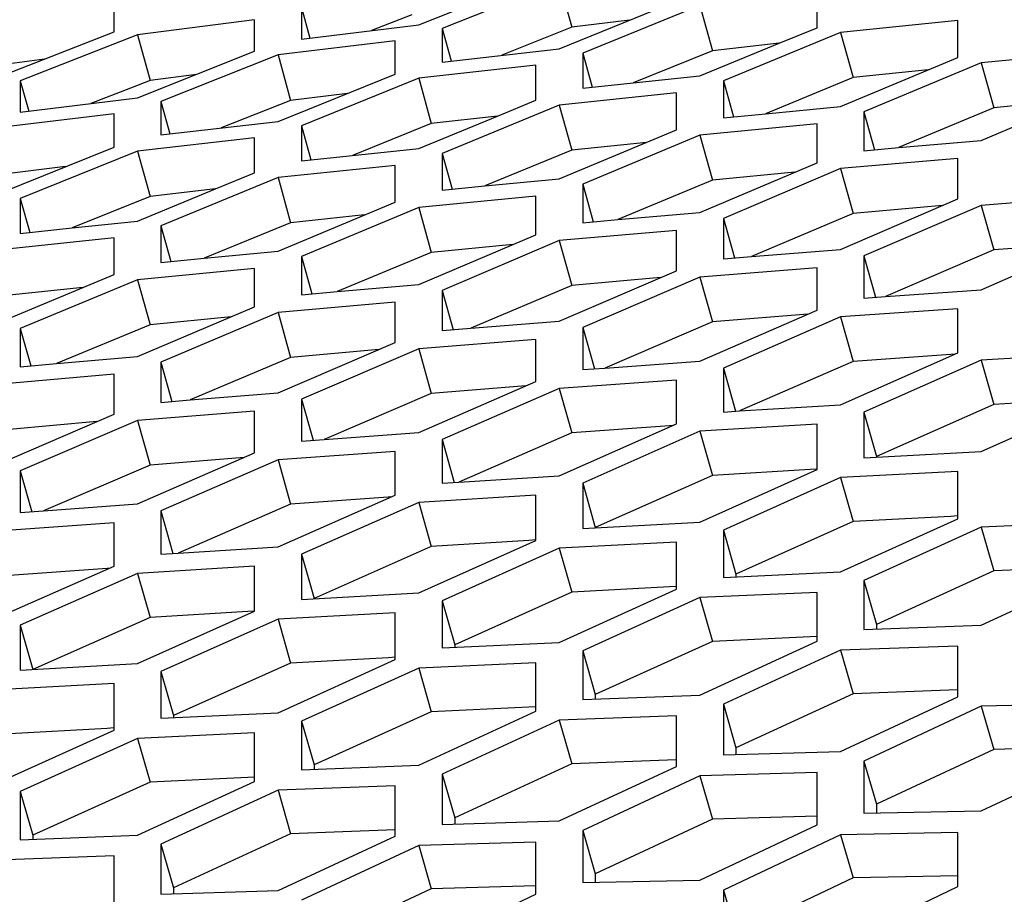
# Model space of a CAD drawing. Header units: millimetres. Extents: x 0 to 420, y 0 to 297.
# Tile 288 of 514: x 239.98 to 242.01, y 249.14 to 250.94. Entities that reach past the tile are written whole.
import ezdxf

# ---------------------------------------------------------------- set-up
doc = ezdxf.new("R2010")
doc.units = ezdxf.units.MM
doc.header["$LTSCALE"] = 23.1
doc.layers.get('0').update_dxf_attribs({"linetype": 'CONTINUOUS'})
doc.layers.add('DIM_PILOTEES', color=7, linetype='CONTINUOUS')
doc.styles.get("Standard").update_dxf_attribs({"font": 'txt', "width": 0.7})
doc.dimstyles.new('DIMSTYLE_1', dxfattribs={"dimtxt": 2.5, "dimasz": 3.5, "dimexe": 2, "dimexo": 0, "dimtad": 1, "dimdec": 0, "dimlfac": 10, "dimdsep": 46, "dimtxsty": 'Standard', "dimblk": '_FILLED', "dimblk1": '_FILLED', "dimblk2": '_FILLED', "dimcen": 0.09, "dimazin": 2, "dimtp": 1.2, "dimtm": 1.2, "dimtfac": 1, "dimtdec": 0, "dimtofl": 0, "dimtmove": 0, "dimatfit": 3, "dimldrblk": '_FILLED', "dimfxl": 0, "dimtolj": 1, "dimarcsym": 0})
doc.dimstyles.new('DIMSTYLE_2', dxfattribs={"dimtxt": 2.5, "dimasz": 3.5, "dimexe": 2, "dimexo": 0, "dimtad": 1, "dimdec": 0, "dimlfac": 10, "dimdsep": 46, "dimtxsty": 'Standard', "dimblk": '_FILLED', "dimblk1": '_FILLED', "dimblk2": '_FILLED', "dimcen": 0.09, "dimazin": 2, "dimtp": 0.5, "dimtm": 0.5, "dimtfac": 1, "dimtdec": 0, "dimtofl": 0, "dimtmove": 0, "dimatfit": 3, "dimldrblk": '_FILLED', "dimfxl": 0, "dimtolj": 1, "dimarcsym": 0})
doc.dimstyles.new('DIMSTYLE_4', dxfattribs={"dimtxt": 2.5, "dimasz": 3.5, "dimexe": 2, "dimexo": 0, "dimtad": 1, "dimdec": 0, "dimlfac": 10, "dimdsep": 46, "dimtxsty": 'Standard', "dimblk": '_FILLED', "dimblk1": '_FILLED', "dimblk2": '_FILLED', "dimcen": 0.09, "dimazin": 2, "dimtp": 0.8, "dimtm": 0.8, "dimtfac": 1, "dimtdec": 0, "dimtofl": 0, "dimtmove": 0, "dimatfit": 3, "dimldrblk": '_FILLED', "dimfxl": 0, "dimtolj": 1, "dimarcsym": 0})

# ---------------------------------------------------------------- blocks, each defined once
blk = doc.blocks.new('_FILLED')
at = {"color": 0, "linetype": 'ByBlock'}
blk.add_solid([(0, 0), (-1, 0.14286), (-1, -0.14286)], dxfattribs=at)
blk = doc.blocks.new('*D1')
at = {"layer": 'DIM_PILOTEES', "color": 2, "linetype": 'Continuous'}
for p, q in [((273.9153, 254.2086), (213.2201, 254.2086)), ((215.2201, 254.2086), (215.2201, 191.8279)), ((215.2201, 129.4471), (215.2201, 191.8279)), ((273.9407, 129.4471), (213.2201, 129.4471))]:
    blk.add_line(p, q, dxfattribs=at)
at = {"layer": 'DIM_PILOTEES', "color": 2, "linetype": 'Continuous', "xscale": 3.5, "yscale": 3.5, "zscale": 3.5}
for p, rotation in [((215.2201, 254.2086), 90), ((215.2201, 129.4471), 270)]:
    blk.add_blockref('_FILLED', p, dxfattribs=dict(at, rotation=rotation))
at = {"layer": 'DIM_PILOTEES', "color": 2, "linetype": 'Continuous', "insert": (212.0951, 191.6644), "char_height": 2.5, "width": 10.982143, "attachment_point": 2, "rotation": 90, "line_spacing_factor": 0.9}
blk.add_mtext('{\\ftxt;\\W0.0001;\\H0.0001;\\~}{\\ftxt;\\W2.9285714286;\\H2.5; }{\\ftxt;\\W0.0001;\\H0.0001;\\~}', dxfattribs=at)
blk = doc.blocks.new('*D2')
at = {"layer": 'DIM_PILOTEES', "color": 2, "linetype": 'Continuous'}
for p, q in [((226.3883, 206.1532), (226.3883, 267.8625)), ((243.2945, 226.4959), (243.2945, 267.8625)), ((226.3883, 265.8625), (218.8883, 265.8625)), ((218.8883, 265.8625), (234.8414, 265.8625)), ((250.7945, 265.8625), (234.8414, 265.8625)), ((243.2945, 265.8625), (250.7945, 265.8625))]:
    blk.add_line(p, q, dxfattribs=at)
at = {"layer": 'DIM_PILOTEES', "color": 2, "linetype": 'Continuous', "xscale": 3.5, "yscale": 3.5, "zscale": 3.5}
blk.add_blockref('_FILLED', (226.3883, 265.8625), dxfattribs=at)
at = {"layer": 'DIM_PILOTEES', "color": 2, "linetype": 'Continuous', "xscale": 3.5, "yscale": 3.5, "zscale": 3.5, "rotation": 180}
blk.add_blockref('_FILLED', (243.2945, 265.8625), dxfattribs=at)
at = {"layer": 'DIM_PILOTEES', "color": 2, "linetype": 'Continuous', "insert": (235.5503, 268.9875), "char_height": 2.5, "width": 8.035714, "attachment_point": 2, "line_spacing_factor": 0.9}
blk.add_mtext('{\\ftxt;\\W0.0001;\\H0.0001;\\~}{\\ftxt;\\W2.1428571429;\\H2.5; }{\\ftxt;\\W0.0001;\\H0.0001;\\~}', dxfattribs=at)
blk = doc.blocks.new('*D9')
at = {"layer": 'DIM_PILOTEES', "color": 2, "linetype": 'Continuous'}
for p, q in [((226.3883, 206.1532), (226.3883, 279.9641)), ((276.2211, 241.5579), (276.2211, 279.9641)), ((226.3883, 277.9641), (251.3047, 277.9641)), ((276.2211, 277.9641), (251.3047, 277.9641))]:
    blk.add_line(p, q, dxfattribs=at)
at = {"layer": 'DIM_PILOTEES', "color": 2, "linetype": 'Continuous', "xscale": 3.5, "yscale": 3.5, "zscale": 3.5, "rotation": 180}
blk.add_blockref('_FILLED', (226.3883, 277.9641), dxfattribs=at)
at = {"layer": 'DIM_PILOTEES', "color": 2, "linetype": 'Continuous', "xscale": 3.5, "yscale": 3.5, "zscale": 3.5}
blk.add_blockref('_FILLED', (276.2211, 277.9641), dxfattribs=at)
at = {"layer": 'DIM_PILOTEES', "color": 2, "linetype": 'Continuous', "insert": (253.158, 281.0891), "char_height": 2.5, "width": 8.839286, "attachment_point": 2, "line_spacing_factor": 0.9}
blk.add_mtext('{\\ftxt;\\W0.0001;\\H0.0001;\\~}{\\ftxt;\\W2.3571428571;\\H2.5; }{\\ftxt;\\W0.0001;\\H0.0001;\\~}', dxfattribs=at)

msp = doc.modelspace()

# ---------------------------------------------------------------- linework, layer by layer
at = {"color": 3, "linetype": 'Continuous'}
for p, q in [((240.7991, 250.9278), (241.0406, 251.024)), ((241.0889, 251.0165), (240.8474, 250.9201)), ((241.6201, 250.922), (241.6201, 250.9947)), ((240.1713, 250.9134), (240.1713, 250.9749)), ((240.5576, 250.9635), (240.5576, 250.8984)), ((241.0889, 250.8786), (241.3304, 250.9764)), ((241.3787, 250.9678), (241.1372, 250.8697)), ((240.461, 250.9384), (240.2196, 250.9072)), ((240.461, 250.8733), (240.461, 250.9384)), ((240.5576, 250.8984), (240.7991, 250.9278)), ((240.8474, 250.9201), (240.8474, 250.8512)), ((241.5422, 250.8899), (241.6201, 250.922)), ((241.9099, 250.937), (241.6684, 250.9122)), ((241.9099, 250.8605), (241.9099, 250.937)), ((239.9298, 250.819), (240.1713, 250.9134)), ((240.2196, 250.9072), (239.9781, 250.8125)), ((241.6684, 250.9122), (241.427, 250.8125)), ((240.7508, 250.895), (240.5093, 250.8659)), ((240.7508, 250.8262), (240.7508, 250.895)), ((241.3787, 250.8225), (241.5422, 250.8899)), ((240.2196, 250.7772), (240.461, 250.8733)), ((240.5093, 250.8659), (240.2679, 250.7696)), ((240.8474, 250.8512), (241.0889, 250.8786)), ((241.1372, 250.8697), (241.1372, 250.7972)), ((241.6684, 250.7595), (241.9099, 250.8605)), ((242.1997, 250.8724), (241.9582, 250.8496)), ((241.0406, 250.8447), (240.7991, 250.8177)), ((241.0406, 250.7723), (241.0406, 250.8447)), ((241.9582, 250.8496), (241.7167, 250.7483)), ((240.5093, 250.7285), (240.7508, 250.8262)), ((241.2412, 250.8082), (241.3787, 250.8225)), ((239.9781, 250.8125), (239.9781, 250.7476)), ((240.7991, 250.8177), (240.5576, 250.7197)), ((241.1372, 250.7972), (241.2412, 250.8082)), ((241.427, 250.8125), (241.427, 250.7363)), ((241.3304, 250.7876), (241.0889, 250.7626)), ((241.3304, 250.7114), (241.3304, 250.7876)), ((241.9582, 250.6895), (242.1997, 250.7922)), ((239.9781, 250.7476), (240.2196, 250.7772)), ((240.2679, 250.7696), (240.2679, 250.701)), ((241.0889, 250.7626), (240.8474, 250.663)), ((240.9613, 250.7397), (241.0406, 250.7723)), ((241.5137, 250.7447), (241.6684, 250.7595)), ((240.1713, 250.7445), (239.9298, 250.7152)), ((240.1713, 250.676), (240.1713, 250.7445)), ((240.7991, 250.673), (240.9613, 250.7397)), ((241.427, 250.7363), (241.5137, 250.7447)), ((241.7167, 250.7483), (241.7167, 250.6684)), ((240.2679, 250.701), (240.5093, 250.7285)), ((240.5576, 250.7197), (240.5576, 250.6475)), ((241.6201, 250.7235), (241.3787, 250.7006)), ((241.6201, 250.6436), (241.6201, 250.7235)), ((241.0889, 250.6105), (241.3304, 250.7114)), ((241.3787, 250.7006), (241.1372, 250.5994)), ((240.461, 250.6947), (240.2196, 250.6675)), ((240.461, 250.6226), (240.461, 250.6947)), ((241.7878, 250.6747), (241.9582, 250.6895)), ((239.9298, 250.5784), (240.1713, 250.676)), ((240.2196, 250.6675), (239.9781, 250.5697)), ((240.5576, 250.6475), (240.663, 250.6587)), ((240.663, 250.6587), (240.7991, 250.673)), ((240.8474, 250.663), (240.8474, 250.5871)), ((241.7167, 250.6684), (241.7878, 250.6747)), ((240.7508, 250.6381), (240.5093, 250.613)), ((240.7508, 250.5623), (240.7508, 250.6381)), ((241.3787, 250.5411), (241.6201, 250.6436)), ((241.9099, 250.6525), (241.6684, 250.6316)), ((241.9099, 250.5689), (241.9099, 250.6525)), ((240.3804, 250.5895), (240.461, 250.6226)), ((241.6684, 250.6316), (241.427, 250.5289)), ((240.5093, 250.613), (240.2679, 250.5136)), ((240.8474, 250.5871), (240.9355, 250.5957)), ((240.9355, 250.5957), (241.0889, 250.6105)), ((241.1372, 250.5994), (241.1372, 250.5198)), ((240.2196, 250.5234), (240.3804, 250.5895)), ((239.9781, 250.5697), (239.9781, 250.4978)), ((240.5093, 250.4615), (240.7508, 250.5623)), ((241.0406, 250.5746), (240.7991, 250.5515)), ((241.0406, 250.4951), (241.0406, 250.5746)), ((241.6684, 250.4648), (241.9099, 250.5689)), ((241.9582, 250.5558), (241.7167, 250.4514)), ((242.1997, 250.5745), (241.9582, 250.5558)), ((240.7991, 250.5515), (240.5576, 250.4505)), ((241.2095, 250.5263), (241.3787, 250.5411)), ((240.0848, 250.5092), (240.2196, 250.5234)), ((241.1372, 250.5198), (241.2095, 250.5263)), ((241.427, 250.5289), (241.427, 250.4456)), ((239.9781, 250.4978), (240.0848, 250.5092)), ((240.2679, 250.5136), (240.2679, 250.438)), ((240.7991, 250.3927), (241.0406, 250.4951)), ((241.3304, 250.5042), (241.0889, 250.4832)), ((241.3304, 250.421), (241.3304, 250.5042)), ((240.1713, 250.4887), (239.9298, 250.4634)), ((240.1713, 250.4131), (240.1713, 250.4887)), ((241.0889, 250.4832), (240.8474, 250.3806)), ((241.9582, 250.3816), (242.1997, 250.4872)), ((240.3572, 250.4468), (240.5093, 250.4615)), ((241.4848, 250.4503), (241.6684, 250.4648)), ((240.2679, 250.438), (240.3572, 250.4468)), ((240.5576, 250.4505), (240.5576, 250.3713)), ((241.427, 250.4456), (241.4848, 250.4503)), ((241.7167, 250.4514), (241.7167, 250.3645)), ((239.9298, 250.3125), (240.1713, 250.4131)), ((240.461, 250.4257), (240.2196, 250.4025)), ((240.461, 250.3465), (240.461, 250.4257)), ((241.0889, 250.317), (241.3304, 250.421)), ((241.6201, 250.4268), (241.3787, 250.4079)), ((241.6201, 250.3399), (241.6201, 250.4268)), ((240.2196, 250.4025), (239.9781, 250.3017)), ((240.6312, 250.3779), (240.7991, 250.3927)), ((241.3787, 250.4079), (241.1372, 250.3038)), ((240.5576, 250.3713), (240.6312, 250.3779)), ((240.8474, 250.3806), (240.8474, 250.2977)), ((241.7614, 250.3677), (241.9582, 250.3816)), ((240.7508, 250.3559), (240.5093, 250.3347)), ((240.7508, 250.273), (240.7508, 250.3559)), ((241.7167, 250.3645), (241.7614, 250.3677)), ((240.2196, 250.2443), (240.461, 250.3465)), ((240.5093, 250.3347), (240.2679, 250.2323)), ((241.3787, 250.2344), (241.6201, 250.3399)), ((241.9099, 250.3425), (241.6684, 250.3257)), ((241.9099, 250.2519), (241.9099, 250.3425)), ((240.9065, 250.3025), (241.0889, 250.317)), ((241.6684, 250.3257), (241.427, 250.22)), ((239.9781, 250.3017), (239.9781, 250.2227)), ((240.8474, 250.2977), (240.9065, 250.3025)), ((241.1372, 250.3038), (241.1372, 250.2172)), ((240.5093, 250.1693), (240.7508, 250.273)), ((241.0406, 250.2791), (240.7991, 250.2601)), ((241.0406, 250.1926), (241.0406, 250.2791)), ((240.7991, 250.2601), (240.5576, 250.1561)), ((241.6684, 250.1449), (241.9099, 250.2519)), ((242.1997, 250.2512), (241.9582, 250.2366)), ((240.0529, 250.2295), (240.2196, 250.2443)), ((240.2679, 250.2323), (240.2679, 250.1497)), ((241.1829, 250.2205), (241.3787, 250.2344)), ((241.9582, 250.2366), (241.7167, 250.1293)), ((239.9781, 250.2227), (240.0529, 250.2295)), ((241.1372, 250.2172), (241.1829, 250.2205)), ((241.427, 250.22), (241.427, 250.1297)), ((240.1713, 250.2076), (239.9298, 250.1863)), ((240.1713, 250.1251), (240.1713, 250.2076)), ((240.7991, 250.0873), (241.0406, 250.1926)), ((241.3304, 250.1955), (241.0889, 250.1785)), ((241.3304, 250.1053), (241.3304, 250.1955)), ((240.3281, 250.1547), (240.5093, 250.1693)), ((241.0889, 250.1785), (240.8474, 250.073)), ((240.2679, 250.1497), (240.3281, 250.1547)), ((240.5576, 250.1561), (240.5576, 250.0699)), ((241.9582, 250.0484), (242.1997, 250.157)), ((240.461, 250.1315), (240.2196, 250.1123)), ((240.461, 250.0453), (240.461, 250.1315)), ((241.427, 250.1297), (241.4604, 250.1319)), ((241.4604, 250.1319), (241.6684, 250.1449)), ((241.7167, 250.1293), (241.7167, 250.0354)), ((239.9298, 250.0215), (240.1713, 250.1251)), ((240.2196, 250.1123), (239.9781, 250.0084)), ((241.0889, 249.9985), (241.3304, 250.1053)), ((241.3787, 250.0901), (241.1372, 249.983)), ((241.6201, 250.1049), (241.3787, 250.0901)), ((241.6201, 250.0111), (241.6201, 250.1049)), ((240.5576, 250.0699), (240.6045, 250.0733)), ((240.6045, 250.0733), (240.7991, 250.0873)), ((240.8474, 250.073), (240.8474, 249.9831)), ((240.7508, 250.0485), (240.5093, 250.0314)), ((240.7508, 249.9587), (240.7508, 250.0485)), ((241.7167, 250.0354), (241.9582, 250.0484)), ((240.2196, 249.9402), (240.461, 250.0453)), ((240.5093, 250.0314), (240.2679, 249.926)), ((239.9781, 250.0084), (239.9781, 249.9226)), ((241.3787, 249.9027), (241.6201, 250.0111)), ((241.9099, 250.0074), (241.6684, 249.9947)), ((241.9099, 249.9099), (241.9099, 250.0074)), ((240.882, 249.9853), (241.0889, 249.9985)), ((241.6684, 249.9947), (241.427, 249.886)), ((240.8474, 249.9831), (240.882, 249.9853)), ((241.1372, 249.983), (241.1372, 249.8894)), ((240.5093, 249.852), (240.7508, 249.9587)), ((241.0406, 249.9586), (240.7991, 249.9436)), ((241.0406, 249.8651), (241.0406, 249.9586)), ((239.9781, 249.9226), (240.0261, 249.9261)), ((240.0261, 249.9261), (240.2196, 249.9402)), ((240.2679, 249.926), (240.2679, 249.8365)), ((240.7991, 249.9436), (240.5576, 249.8366)), ((241.6684, 249.8), (241.9099, 249.9099)), ((240.1713, 249.9015), (239.9298, 249.8842)), ((240.1713, 249.812), (240.1713, 249.9015)), ((241.1372, 249.8894), (241.3787, 249.9027)), ((241.427, 249.886), (241.427, 249.7889)), ((241.9582, 249.8923), (241.7167, 249.7822)), ((242.1997, 249.9029), (241.9582, 249.8923)), ((240.7991, 249.7569), (241.0406, 249.8651)), ((240.3035, 249.8388), (240.5093, 249.852)), ((241.0889, 249.8489), (240.8474, 249.7404)), ((241.3304, 249.8618), (241.0889, 249.8489)), ((241.3304, 249.7647), (241.3304, 249.8618)), ((240.2679, 249.8365), (240.3035, 249.8388)), ((240.5576, 249.8366), (240.5576, 249.7435)), ((239.9298, 249.7056), (240.1713, 249.812)), ((240.461, 249.8123), (240.2196, 249.797)), ((240.461, 249.7192), (240.461, 249.8123)), ((240.2196, 249.797), (239.9781, 249.6903)), ((241.427, 249.7889), (241.6684, 249.8)), ((241.9582, 249.6904), (242.1997, 249.8018)), ((241.0889, 249.655), (241.3304, 249.7647)), ((241.7167, 249.7822), (241.7167, 249.6814)), ((240.5576, 249.7435), (240.7991, 249.7569)), ((241.3787, 249.7472), (241.1372, 249.6373)), ((241.6201, 249.758), (241.3787, 249.7472)), ((241.6201, 249.6573), (241.6201, 249.758)), ((240.8474, 249.7404), (240.8474, 249.6436)), ((240.2196, 249.6112), (240.461, 249.7192)), ((240.5093, 249.703), (240.2679, 249.5948)), ((240.7508, 249.7161), (240.5093, 249.703)), ((240.7508, 249.6194), (240.7508, 249.7161)), ((239.9781, 249.6903), (239.9781, 249.5976)), ((241.7167, 249.6814), (241.9582, 249.6904)), ((240.8474, 249.6436), (241.0889, 249.655)), ((241.3787, 249.5461), (241.6201, 249.6573)), ((241.9099, 249.6474), (241.6684, 249.6387)), ((241.9099, 249.543), (241.9099, 249.6474)), ((241.1372, 249.6373), (241.1372, 249.5369)), ((241.6684, 249.6387), (241.427, 249.5273)), ((239.9781, 249.5976), (240.2196, 249.6112)), ((240.5093, 249.5099), (240.7508, 249.6194)), ((240.7991, 249.6021), (240.5576, 249.4924)), ((241.0406, 249.6131), (240.7991, 249.6021)), ((241.0406, 249.5128), (241.0406, 249.6131)), ((240.2679, 249.5948), (240.2679, 249.4984)), ((240.1713, 249.5705), (239.9298, 249.5572)), ((240.1713, 249.4742), (240.1713, 249.5705)), ((241.1372, 249.5369), (241.3787, 249.5461)), ((241.6684, 249.4303), (241.9099, 249.543)), ((241.427, 249.5273), (241.427, 249.4232)), ((241.9582, 249.5233), (241.7167, 249.4103)), ((242.1997, 249.5298), (241.9582, 249.5233)), ((240.2679, 249.4984), (240.5093, 249.5099)), ((240.7991, 249.4018), (241.0406, 249.5128)), ((241.3304, 249.5032), (241.0889, 249.4944)), ((241.3304, 249.3993), (241.3304, 249.5032)), ((240.5576, 249.4924), (240.5576, 249.3924)), ((241.0889, 249.4944), (240.8474, 249.3831)), ((239.9298, 249.3649), (240.1713, 249.4742)), ((240.461, 249.4682), (240.2196, 249.457)), ((240.461, 249.3683), (240.461, 249.4682)), ((240.2196, 249.457), (239.9781, 249.3475)), ((241.427, 249.4232), (241.6684, 249.4303)), ((241.9582, 249.3076), (242.1997, 249.4218)), ((240.5576, 249.3924), (240.7991, 249.4018)), ((241.0889, 249.2868), (241.3304, 249.3993)), ((241.7167, 249.4103), (241.7167, 249.3027)), ((240.8474, 249.3831), (240.8474, 249.2795)), ((241.3787, 249.3797), (241.1372, 249.267)), ((241.6201, 249.3864), (241.3787, 249.3797)), ((241.6201, 249.2789), (241.6201, 249.3864)), ((240.2196, 249.2575), (240.461, 249.3683)), ((240.7508, 249.3591), (240.5093, 249.35)), ((240.7508, 249.2556), (240.7508, 249.3591)), ((239.9781, 249.3475), (239.9781, 249.2479)), ((240.5093, 249.35), (240.2679, 249.239)), ((241.7167, 249.3027), (241.9582, 249.3076)), ((240.8474, 249.2795), (241.0889, 249.2868)), ((241.3787, 249.1649), (241.6201, 249.2789)), ((239.9781, 249.2479), (240.2196, 249.2575)), ((241.1372, 249.267), (241.1372, 249.1598)), ((241.6684, 249.2581), (241.427, 249.1439)), ((241.9099, 249.2627), (241.6684, 249.2581)), ((241.9099, 249.1515), (241.9099, 249.2627)), ((240.2679, 249.239), (240.2679, 249.1358)), ((240.5093, 249.1433), (240.7508, 249.2556)), ((240.7991, 249.2361), (240.5576, 249.1236)), ((241.0406, 249.2431), (240.7991, 249.2361)), ((241.0406, 249.1359), (241.0406, 249.2431)), ((240.1713, 249.215), (239.9298, 249.2057)), ((240.1713, 249.1119), (240.1713, 249.215)), ((241.1372, 249.1598), (241.3787, 249.1649)), ((240.2679, 249.1358), (240.5093, 249.1433)), ((240.7991, 249.0222), (241.0406, 249.1359)), ((241.427, 249.1439), (241.427, 249.0331)), ((241.6684, 249.0361), (241.9099, 249.1515))]:
    msp.add_line(p, q, dxfattribs=at)
at = {"color": 7, "linetype": 'Continuous'}
for p, q in [((241.0889, 251.0165), (241.1148, 250.9228)), ((240.5576, 250.9635), (240.575, 250.9005)), ((241.3787, 250.9678), (241.4045, 250.8744)), ((240.7847, 250.9486), (240.7017, 250.916)), ((240.8474, 250.9201), (240.8659, 250.8534)), ((241.1148, 250.9228), (240.9704, 250.8653)), ((241.2334, 250.9372), (241.1148, 250.9228)), ((240.2196, 250.9072), (240.2454, 250.8132)), ((241.6684, 250.9122), (241.6943, 250.8191)), ((241.5422, 250.8899), (241.4045, 250.8744)), ((240.5093, 250.8659), (240.5352, 250.7722)), ((241.1372, 250.8697), (241.1567, 250.7993)), ((241.4045, 250.8744), (241.2412, 250.8082)), ((240.0277, 250.8574), (239.9557, 250.8474)), ((241.9582, 250.8496), (241.9841, 250.7569)), ((240.3413, 250.8257), (240.2454, 250.8132)), ((241.6943, 250.8191), (241.5137, 250.7447)), ((241.8493, 250.8352), (241.6943, 250.8191)), ((239.9781, 250.8125), (239.9954, 250.7498)), ((240.2454, 250.8132), (240.2052, 250.7975)), ((240.7991, 250.8177), (240.825, 250.7243)), ((241.427, 250.8125), (241.4476, 250.7383)), ((240.2052, 250.7975), (240.1237, 250.7655)), ((240.6523, 250.7864), (240.5352, 250.7722)), ((240.2679, 250.7696), (240.2862, 250.7031)), ((240.5352, 250.7722), (240.3923, 250.7153)), ((241.0889, 250.7626), (241.1148, 250.6695)), ((242.1549, 250.7731), (241.9841, 250.7569)), ((240.9613, 250.7397), (240.825, 250.7243)), ((241.7167, 250.7483), (241.7385, 250.6703)), ((241.9841, 250.7569), (241.7878, 250.6747)), ((240.5576, 250.7197), (240.5771, 250.6496)), ((240.825, 250.7243), (240.663, 250.6587)), ((241.3787, 250.7006), (241.4045, 250.6079)), ((241.2685, 250.6856), (241.1148, 250.6695)), ((240.2196, 250.6675), (240.2454, 250.5741)), ((240.8474, 250.663), (240.868, 250.5891)), ((241.1148, 250.6695), (240.9355, 250.5957)), ((240.0713, 250.6356), (239.9557, 250.6215)), ((241.5741, 250.6241), (241.4045, 250.6079)), ((241.6684, 250.6316), (241.6943, 250.5393)), ((240.5093, 250.613), (240.5352, 250.5199)), ((241.1372, 250.5994), (241.1589, 250.5218)), ((241.4045, 250.6079), (241.2095, 250.5263)), ((240.3804, 250.5895), (240.2454, 250.5741)), ((239.9781, 250.5697), (239.9975, 250.4999)), ((240.2454, 250.5741), (240.0848, 250.5092)), ((241.8783, 250.5553), (241.6943, 250.5393)), ((241.9582, 250.5558), (241.9841, 250.4638)), ((240.6876, 250.5359), (240.5352, 250.5199)), ((240.7991, 250.5515), (240.825, 250.4588)), ((241.6943, 250.5393), (241.4848, 250.4503)), ((240.5352, 250.5199), (240.3572, 250.4468)), ((241.427, 250.5289), (241.4498, 250.4474)), ((240.2679, 250.5136), (240.2883, 250.44)), ((240.9933, 250.475), (240.825, 250.4588)), ((241.0889, 250.4832), (241.1148, 250.3909)), ((242.1814, 250.4792), (241.9841, 250.4638)), ((240.825, 250.4588), (240.6312, 250.3779)), ((241.9841, 250.4638), (241.7613, 250.3677)), ((240.5576, 250.4505), (240.5792, 250.3732)), ((241.7167, 250.4514), (241.7408, 250.3662)), ((240.2196, 250.4025), (240.2454, 250.3098)), ((241.2976, 250.4069), (241.1148, 250.3909)), ((241.3787, 250.4079), (241.4045, 250.316)), ((240.1067, 250.3863), (239.9557, 250.3703)), ((240.8474, 250.3806), (240.8702, 250.2995)), ((241.1148, 250.3909), (240.9065, 250.3025)), ((240.5093, 250.3347), (240.5352, 250.2424)), ((241.6007, 250.3314), (241.4045, 250.316)), ((240.4125, 250.326), (240.2454, 250.3098)), ((241.4045, 250.316), (241.1829, 250.2205)), ((241.6684, 250.3257), (241.6943, 250.2342)), ((239.9781, 250.3017), (239.9996, 250.2247)), ((240.2454, 250.3098), (240.0529, 250.2295)), ((241.1372, 250.3038), (241.1611, 250.2189)), ((240.7168, 250.2584), (240.5352, 250.2424)), ((240.7991, 250.2601), (240.825, 250.1681)), ((240.2679, 250.2323), (240.2905, 250.1516)), ((240.5352, 250.2424), (240.3281, 250.1547)), ((241.6943, 250.2342), (241.4604, 250.1319)), ((241.8956, 250.2483), (241.6943, 250.2342)), ((241.9028, 250.2488), (241.8956, 250.2483)), ((241.9582, 250.2366), (241.9841, 250.1455)), ((241.427, 250.22), (241.4521, 250.1313)), ((241.02, 250.1837), (240.825, 250.1681)), ((241.0889, 250.1785), (241.1148, 250.087)), ((240.5576, 250.1561), (240.5814, 250.0716)), ((240.825, 250.1681), (240.6045, 250.0733)), ((242.1853, 250.1578), (241.9841, 250.1455)), ((241.7167, 250.1293), (241.7426, 250.0383)), ((241.9841, 250.1455), (241.7426, 250.0383)), ((240.1361, 250.11), (239.9557, 250.0939)), ((240.2196, 250.1123), (240.2454, 250.0203)), ((241.316, 250.1013), (241.1148, 250.087)), ((241.3222, 250.1017), (241.316, 250.1013)), ((241.3787, 250.0901), (241.4045, 249.9989)), ((240.8474, 250.073), (240.8724, 249.9847)), ((241.1148, 250.087), (240.8819, 249.9853)), ((240.4393, 250.0359), (240.2454, 250.0203)), ((240.5093, 250.0314), (240.5352, 249.9398)), ((241.7426, 250.0383), (241.7426, 250.0368)), ((239.9781, 250.0084), (240.0018, 249.9243)), ((240.2454, 250.0203), (240.0261, 249.9261)), ((241.6058, 250.0114), (241.4045, 249.9989)), ((241.6201, 250.0123), (241.6058, 250.0114)), ((241.4045, 249.9989), (241.1631, 249.892)), ((241.6684, 249.9947), (241.6943, 249.904)), ((241.1372, 249.983), (241.1631, 249.892)), ((240.7365, 249.9542), (240.5352, 249.9398)), ((240.7415, 249.9546), (240.7365, 249.9542)), ((240.2679, 249.926), (240.2927, 249.8381)), ((240.5352, 249.9398), (240.3035, 249.8388)), ((240.7991, 249.9436), (240.825, 249.8524)), ((241.8956, 249.9147), (241.6943, 249.904)), ((241.9096, 249.9155), (241.8956, 249.9147)), ((241.1631, 249.892), (241.1631, 249.8909)), ((241.427, 249.886), (241.4528, 249.7955)), ((241.6943, 249.904), (241.4528, 249.7955)), ((241.9582, 249.8923), (241.9841, 249.8021)), ((241.0262, 249.8651), (240.825, 249.8524)), ((241.0405, 249.866), (241.0262, 249.8651)), ((241.0405, 249.866), (241.0262, 249.8651)), ((240.825, 249.8524), (240.5835, 249.7456)), ((241.0889, 249.8489), (241.1148, 249.7582)), ((240.5576, 249.8366), (240.5835, 249.7456)), ((240.1569, 249.8072), (239.9557, 249.7926)), ((240.1609, 249.8075), (240.1569, 249.8072)), ((240.1609, 249.8075), (240.1569, 249.8072)), ((242.1853, 249.8111), (241.9841, 249.8021)), ((240.2196, 249.797), (240.2454, 249.7059)), ((241.4528, 249.7955), (241.4528, 249.7901)), ((241.9841, 249.8021), (241.7426, 249.6921)), ((241.316, 249.7691), (241.1148, 249.7582)), ((241.3301, 249.7698), (241.316, 249.7691)), ((241.3301, 249.7698), (241.316, 249.7691)), ((241.7167, 249.7822), (241.7426, 249.6921)), ((240.5835, 249.7456), (240.5835, 249.745)), ((241.1148, 249.7582), (240.8733, 249.6498)), ((241.3787, 249.7472), (241.4045, 249.657)), ((240.8474, 249.7404), (240.8733, 249.6498)), ((240.2454, 249.7059), (240.004, 249.5993)), ((240.4467, 249.7187), (240.2454, 249.7059)), ((240.461, 249.7196), (240.4467, 249.7187)), ((240.5093, 249.703), (240.5352, 249.6123)), ((239.9781, 249.6903), (240.004, 249.5993)), ((241.7426, 249.6921), (241.7426, 249.6824)), ((241.6058, 249.6661), (241.4045, 249.657)), ((241.6197, 249.6668), (241.6058, 249.6661)), ((240.8733, 249.6498), (240.8733, 249.6449)), ((241.4045, 249.657), (241.1631, 249.5472)), ((240.7365, 249.6234), (240.5352, 249.6123)), ((240.7506, 249.6242), (240.7365, 249.6234)), ((241.1372, 249.6373), (241.1631, 249.5472)), ((241.6684, 249.6387), (241.6943, 249.5489)), ((240.5352, 249.6123), (240.2937, 249.5042)), ((240.7991, 249.6021), (240.825, 249.5119)), ((240.2679, 249.5948), (240.2937, 249.5042)), ((241.1631, 249.5472), (241.1631, 249.5379)), ((241.6943, 249.5489), (241.4528, 249.4376)), ((241.9094, 249.5568), (241.6943, 249.5489)), ((241.0262, 249.5212), (240.825, 249.5119)), ((241.0402, 249.5218), (241.0262, 249.5212)), ((241.427, 249.5273), (241.4528, 249.4376)), ((241.9582, 249.5233), (241.9841, 249.434)), ((240.2937, 249.5042), (240.2937, 249.4997)), ((240.825, 249.5119), (240.5835, 249.4023)), ((240.5576, 249.4924), (240.5835, 249.4023)), ((241.0889, 249.4944), (241.1148, 249.4046)), ((240.1569, 249.4777), (239.9557, 249.4665)), ((240.171, 249.4785), (240.1569, 249.4777)), ((240.2196, 249.457), (240.2454, 249.3668)), ((242.1997, 249.4399), (241.9841, 249.434)), ((241.4528, 249.4376), (241.4528, 249.424)), ((241.9841, 249.434), (241.7426, 249.3212)), ((240.5835, 249.4023), (240.5835, 249.3934)), ((241.1148, 249.4046), (240.8733, 249.2935)), ((241.3299, 249.4126), (241.1148, 249.4046)), ((241.7167, 249.4103), (241.7426, 249.3212)), ((240.8474, 249.3831), (240.8733, 249.2935)), ((241.3787, 249.3797), (241.4045, 249.2904)), ((240.2454, 249.3668), (240.004, 249.2574)), ((240.4467, 249.3763), (240.2454, 249.3668)), ((240.4606, 249.3769), (240.4467, 249.3763)), ((239.9781, 249.3475), (240.004, 249.2574)), ((240.5093, 249.35), (240.5352, 249.2602)), ((241.7426, 249.3212), (241.7426, 249.3032)), ((241.6201, 249.2965), (241.4045, 249.2904)), ((240.8733, 249.2935), (240.8733, 249.2803)), ((241.4045, 249.2904), (241.1631, 249.1778)), ((240.004, 249.2574), (240.004, 249.249)), ((240.5352, 249.2602), (240.2937, 249.1493)), ((240.7503, 249.2685), (240.5352, 249.2602)), ((241.1372, 249.267), (241.1631, 249.1778)), ((241.6684, 249.2581), (241.6943, 249.1693)), ((240.2679, 249.239), (240.2937, 249.1493)), ((240.7991, 249.2361), (240.825, 249.1468)), ((241.1631, 249.1778), (241.1631, 249.1603)), ((241.6943, 249.1693), (241.4528, 249.0552)), ((241.9099, 249.1736), (241.6943, 249.1693)), ((240.2937, 249.1493), (240.2937, 249.1366)), ((240.825, 249.1468), (240.5835, 249.0344)), ((241.0406, 249.1532), (240.825, 249.1468)), ((241.427, 249.1439), (241.4528, 249.0552))]:
    msp.add_line(p, q, dxfattribs=at)

# ---------------------------------------------------------------- dimensions: what is measured, and where the dimension line sits
at = {"layer": 'DIM_PILOTEES', "color": 2, "linetype": 'Continuous'}
for base, p1, p2, angle, text, dimstyle, picture, middle in [((226.3883, 277.9641), (276.2211, 241.5579), (226.3883, 206.1532), 180, '{\\ftxt;\\W0.0001;\\H0.0001;\\~}{\\ftxt;\\W2.3571428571;\\H2.5; }{\\ftxt;\\W0.0001;\\H0.0001;\\~}', 'DIMSTYLE_4', '*D9', (252.8009, 277.9641)), ((226.3883, 265.8625), (243.2945, 226.4959), (226.3883, 206.1532), 180, '{\\ftxt;\\W0.0001;\\H0.0001;\\~}{\\ftxt;\\W2.1428571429;\\H2.5; }{\\ftxt;\\W0.0001;\\H0.0001;\\~}', 'DIMSTYLE_2', '*D2', (235.1932, 265.8625)), ((215.2201, 254.2086), (273.9407, 129.4471), (273.9153, 254.2086), 90, '{\\ftxt;\\W0.0001;\\H0.0001;\\~}{\\ftxt;\\W2.9285714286;\\H2.5; }{\\ftxt;\\W0.0001;\\H0.0001;\\~}', 'DIMSTYLE_1', '*D1', (215.2201, 191.3072))]:
    dim = msp.add_linear_dim(base=base, p1=p1, p2=p2, angle=angle, text=text, dimstyle=dimstyle, dxfattribs=at)
    dim.commit()
    dim.dimension.update_dxf_attribs({"geometry": picture, "text_midpoint": middle, "dimtype": 160})

doc.saveas('drawing.dxf')
